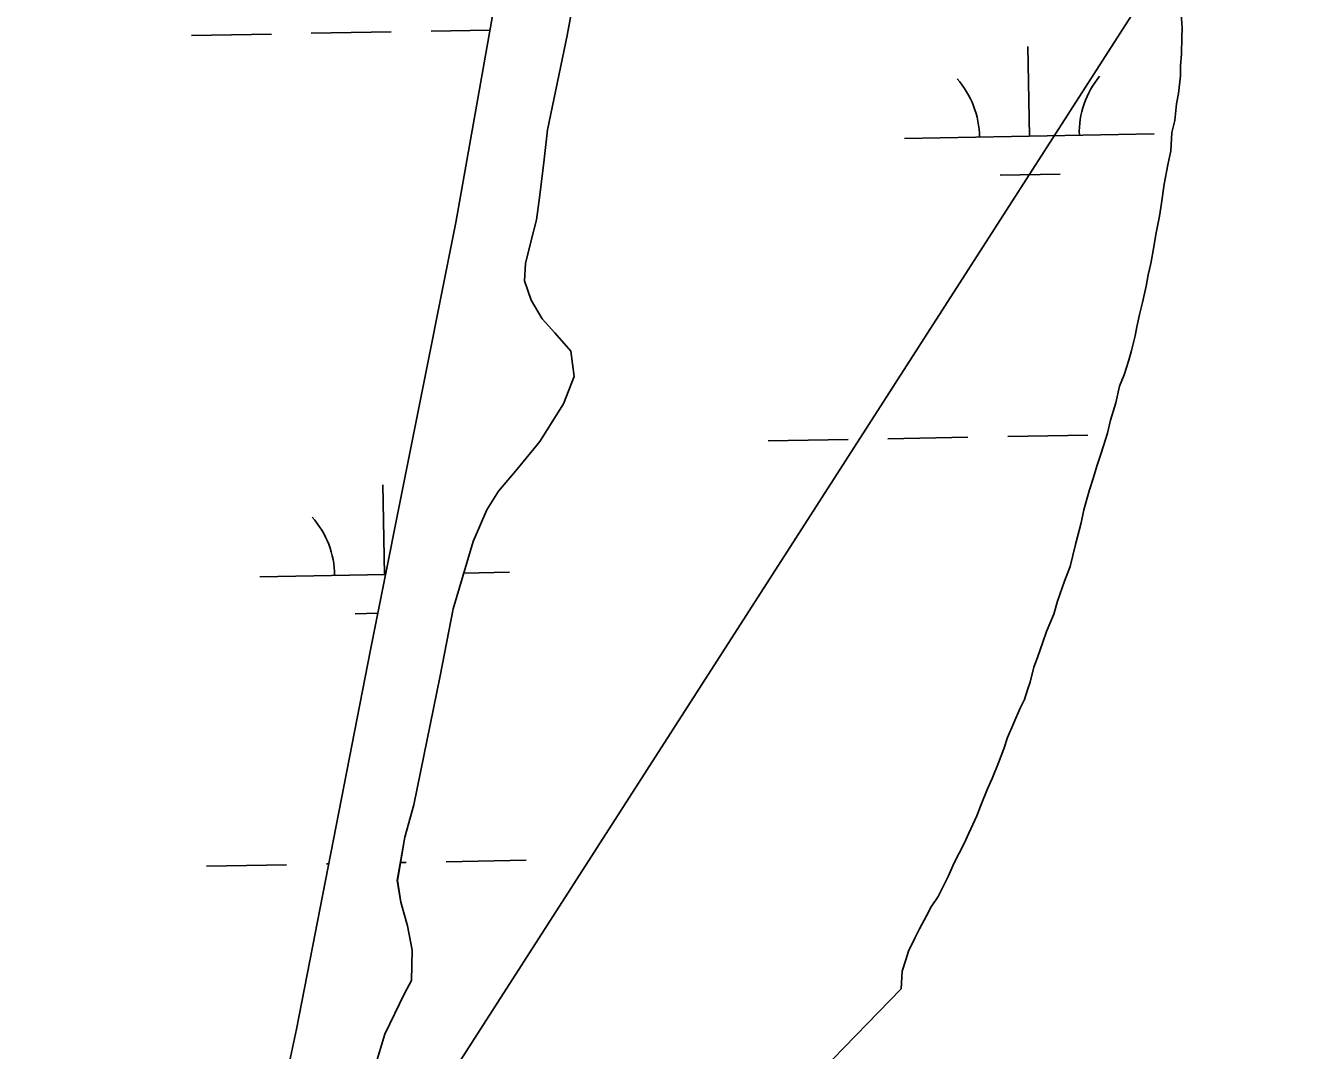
# Model space of a CAD drawing. Extents: x 3925854 to 3964121, y 224593 to 250589.
# Drawn here: x 3943836 to 3944344, y 232448 to 232859 of the extents above; entities that cross this region are included whole.
import ezdxf

# ---------------------------------------------------------------- set-up
doc = ezdxf.new("R2010")
doc.units = 0
for name, color, linetype in [('V-TOPO-SHOR', 7, 'Continuous'), ('V-UTIL-LINE', 7, 'Continuous'), ('V-WETL-SWMP', 7, 'Continuous')]:
    doc.layers.add(name, color=color, linetype=linetype)

msp = doc.modelspace()

# ---------------------------------------------------------------- linework, layer by layer
at = {"layer": 'V-TOPO-SHOR'}
for points in [[(3943944.663, 232457.114), (3943974.217, 232609.008), (3944008.448, 232780.133), (3944038.056, 232947.197)], [(3944066.461, 232928.392), (3944052.967, 232854.93), (3944045.105, 232817.185), (3944043.767, 232805.272), (3944042.107, 232791.01), (3944040.798, 232781.159), (3944038.471, 232772.353), (3944036.294, 232763.692), (3944035.907, 232756.776), (3944038.602, 232748.934), (3944043.069, 232741.51), (3944048.148, 232735.845), (3944054.532, 232728.546), (3944055.869, 232718.365), (3944051.603, 232707.523), (3944042.123, 232692.331), (3944032.993, 232681.26), (3944025.512, 232672.523), (3944020.846, 232665.072), (3944015.376, 232652.332), (3944007.36, 232625.339), (3944002.146, 232598.602), (3943991.593, 232546.901), (3943988.033, 232533.986), (3943985.004, 232516.65), (3943986.362, 232507.942), (3943989.035, 232498.48), (3943990.968, 232488.733), (3943990.659, 232476.513), (3943987.941, 232471.395), (3943979.956, 232455.052)], [(3944297.902, 232831.788), (3944298.692, 232838.773), (3944298.75, 232842.972), (3944299.159, 232847.514), (3944299.247, 232854.16), (3944299.298, 232858.008), (3944299.024, 232863.61)], [(3944186.79, 232473.255), (3944187.232, 232480.244), (3944188.69, 232484.775), (3944189.788, 232488.258), (3944192.305, 232493.472), (3944194.105, 232497.296), (3944196.972, 232502.506), (3944198.768, 232505.982), (3944201.623, 232510.141), (3944203.417, 232513.617), (3944205.578, 232518.137), (3944208.101, 232523.701), (3944212.05, 232531.346), (3944213.854, 232535.52), (3944217.096, 232542.475), (3944218.904, 232546.999), (3944221.438, 232553.262), (3944223.242, 232557.438), (3944225.773, 232563.7), (3944227.946, 232569.271), (3944229.406, 232573.797), (3944231.934, 232579.712), (3944234.461, 232585.626), (3944236.257, 232589.102), (3944237.357, 232592.936), (3944238.448, 232596.069), (3944239.927, 232601.998), (3944241.377, 232605.828), (3944243.558, 232612.095), (3944245.012, 232616.275), (3944247.904, 232623.234), (3944249.372, 232628.462), (3944252.278, 232636.47), (3944254.455, 232642.389), (3944256.669, 232651.105), (3944258.885, 232659.823), (3944260.003, 232665.056), (3944262.209, 232673.074), (3944263.669, 232677.602), (3944265.134, 232682.48), (3944266.952, 232687.705), (3944269.506, 232695.719), (3944270.626, 232700.951), (3944272.818, 232707.919), (3944274.305, 232714.546), (3944276.113, 232719.072), (3944277.942, 232724.995), (3944279.044, 232728.829), (3944280.52, 232734.756), (3944281.268, 232738.245), (3944282.39, 232743.828), (3944283.494, 232748.01), (3944284.983, 232754.64), (3944285.743, 232759.178), (3944286.853, 232763.71), (3944287.989, 232770.344), (3944288.753, 232775.23), (3944290.25, 232782.558), (3944291.02, 232787.795), (3944292.171, 232795.477), (3944293.673, 232803.155), (3944294.797, 232808.737), (3944295.243, 232816.078), (3944296.358, 232820.962), (3944297.146, 232827.598), (3944297.902, 232831.788)], [(3943979.956, 232455.052), (3943972.241, 232429.434), (3943972.884, 232411.96), (3943977.707, 232395.926), (3943989.059, 232379.729), (3943993.534, 232375.112), (3943993.155, 232366.484), (3943985.748, 232361.516), (3943973.9, 232357.668), (3943965.771, 232354.788), (3943959.996, 232349.836), (3943957.272, 232342.582), (3943957.395, 232330.464), (3943959.877, 232315.575), (3943962.349, 232301.616), (3943964.782, 232291.384), (3943967.408, 232285.353), (3943970.261, 232279.786), (3943976.597, 232275.424), (3943981.729, 232275.008), (3943988.23, 232277.406), (3944002.33, 232288.967), (3944086.577, 232369.994), (3944186.79, 232473.255)], [(3943762.976, 231874.493), (3943767.531, 231885.028), (3943774.167, 231897.214), (3943785.457, 231909.913), (3943794.446, 231920.026), (3943800.215, 231925.679), (3943805.718, 231934.59), (3943838.81, 232050.058), (3943882.389, 232188.47), (3943906.199, 232276.808), (3943937.79, 232425.356), (3943944.663, 232457.114)]]:
    msp.add_lwpolyline(points, dxfattribs=at)
at = {"layer": 'V-UTIL-LINE'}
msp.add_lwpolyline([(3951084.343, 243921.319), (3947981.77, 238738.296), (3948844.302, 237642.921), (3949260.796, 236134.673), (3945931.135, 235655.081), (3945509.058, 234777.685), (3942603.575, 230254.808)], dxfattribs=at)
at = {"layer": 'V-WETL-SWMP'}
for p, q in [((3943998.536, 232856.705), (3944022.094, 232857.133)), ((3943902.552, 232854.959), (3943934.547, 232855.541)), ((3943950.544, 232855.832), (3943982.539, 232856.414)), ((3944238.185, 232814.625), (3944237.53, 232850.619)), ((3944188.193, 232813.716), (3944288.176, 232815.534)), ((3944226.467, 232798.978), (3944250.463, 232799.414)), ((3944229.525, 232694.376), (3944261.52, 232694.958)), ((3944133.541, 232692.631), (3944165.536, 232693.213)), ((3944181.533, 232693.504), (3944213.528, 232694.085)), ((3943979.897, 232639.087), (3943979.243, 232675.081)), ((3943929.906, 232638.178), (3943980.236, 232639.093)), ((3944011.614, 232639.664), (3944029.889, 232639.996)), ((3943968.18, 232623.44), (3943977.137, 232623.603)), ((3943908.6, 232522.339), (3943940.595, 232522.921)), ((3943956.592, 232523.212), (3943957.527, 232523.229)), ((3943986.245, 232523.751), (3943988.587, 232523.794)), ((3944004.584, 232524.085), (3944036.579, 232524.667))]:
    msp.add_line(p, q, dxfattribs=at)
for points in [[(3943937.79, 232425.355), (3943944.663, 232457.114), (3943974.218, 232609.008), (3944008.447, 232780.134), (3944038.056, 232947.197), (3944047.504, 232993.317), (3944056.572, 233032.962), (3944090.029, 233156.969), (3944099.702, 233192.969), (3944098.953, 233203.141), (3944097.547, 233208.167), (3944095.416, 233214.087), (3944093.871, 233219.704), (3944095.574, 233237.06), (3944114.094, 233323.12), (3944139.209, 233428.974), (3944145.597, 233444.207), (3944151.883, 233451.782), (3944159.208, 233459.932), (3944161.638, 233465.497), (3944162.517, 233476.236)], [(3944032.992, 232681.26), (3944042.123, 232692.332), (3944051.603, 232707.523), (3944055.87, 232718.365), (3944054.532, 232728.545), (3944048.149, 232735.846), (3944043.069, 232741.51), (3944038.602, 232748.934), (3944035.908, 232756.775), (3944036.294, 232763.692), (3944038.471, 232772.353), (3944040.797, 232781.159), (3944042.106, 232791.009), (3944043.767, 232805.273), (3944045.104, 232817.185), (3944052.968, 232854.931), (3944066.461, 232928.392)], [(3944299.023, 232863.609), (3944299.298, 232858.008), (3944299.247, 232854.16), (3944299.159, 232847.514), (3944298.749, 232842.971), (3944298.693, 232838.773), (3944297.901, 232831.787), (3944297.146, 232827.598), (3944296.358, 232820.961)], [(3944296.358, 232820.961), (3944295.244, 232816.078), (3944294.796, 232808.737), (3944293.673, 232803.154), (3944292.171, 232795.477), (3944291.02, 232787.795), (3944290.251, 232782.558), (3944288.754, 232775.231), (3944287.99, 232770.343), (3944286.852, 232763.71), (3944285.742, 232759.177), (3944284.983, 232754.639), (3944283.495, 232748.011), (3944282.39, 232743.828), (3944281.267, 232738.245), (3944280.521, 232734.756), (3944279.043, 232728.828), (3944277.942, 232724.994), (3944276.114, 232719.071), (3944274.305, 232714.546), (3944272.818, 232707.919), (3944270.626, 232700.951), (3944269.507, 232695.718), (3944266.952, 232687.705), (3944265.133, 232682.481), (3944263.669, 232677.602), (3944262.21, 232673.074), (3944260.004, 232665.056), (3944258.885, 232659.823), (3944256.67, 232651.106), (3944254.456, 232642.389), (3944252.278, 232636.47), (3944249.373, 232628.462), (3944247.904, 232623.233), (3944245.013, 232616.274), (3944243.558, 232612.095), (3944241.376, 232605.827), (3944239.926, 232601.998), (3944238.448, 232596.069), (3944237.357, 232592.935), (3944236.256, 232589.101), (3944234.461, 232585.627), (3944231.933, 232579.712), (3944229.406, 232573.798), (3944227.946, 232569.27), (3944225.773, 232563.701), (3944223.241, 232557.437), (3944221.437, 232553.262), (3944218.905, 232546.998), (3944217.095, 232542.474), (3944213.854, 232535.52), (3944212.05, 232531.346), (3944208.1, 232523.701), (3944205.577, 232518.137), (3944203.418, 232513.617), (3944201.623, 232510.142), (3944198.768, 232505.982), (3944196.973, 232502.507), (3944194.105, 232497.297), (3944192.305, 232493.473), (3944189.787, 232488.258), (3944188.691, 232484.774), (3944187.232, 232480.245), (3944186.789, 232473.254), (3944086.577, 232369.994)], [(3943972.242, 232429.433), (3943979.955, 232455.052), (3943987.94, 232471.395), (3943990.659, 232476.514), (3943990.968, 232488.734), (3943989.035, 232498.48), (3943986.362, 232507.941), (3943985.005, 232516.649), (3943988.033, 232533.987), (3943991.592, 232546.901), (3944002.145, 232598.603), (3944007.36, 232625.339), (3944015.376, 232652.332), (3944020.847, 232665.073), (3944025.512, 232672.522), (3944032.992, 232681.26)]]:
    msp.add_lwpolyline(points, dxfattribs=at)
for centre, start, end in [((3944182.942, 232814.095), 0.26988, 41.81354), ((3944293.41, 232816.104), 140.26988, 181.81353), ((3943924.655, 232638.557), 0.26988, 41.81354)]:
    msp.add_arc(centre, 35.246, start, end, dxfattribs=at)

doc.saveas('drawing.dxf')
